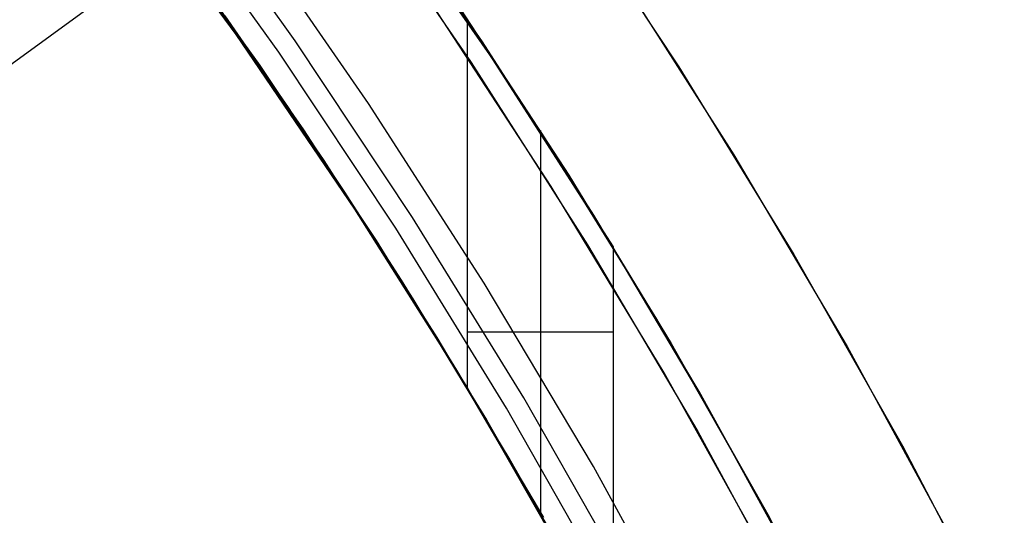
# Model space of a CAD drawing. Header units: millimetres. Extents: x 6038 to 7358, y -8545 to -7225.
# Tile 257 of 285: x 6753.91 to 6765.37, y -7849.6 to -7843.83. Entities that reach past the tile are written whole.
import ezdxf

# ---------------------------------------------------------------- set-up
doc = ezdxf.new("R2010")
doc.units = ezdxf.units.MM
doc.layers.add('color', color=7, linetype='Continuous')

msp = doc.modelspace()

# ---------------------------------------------------------------- linework, layer by layer
at = {"color": 7, "true_color": 0xffffff}
for p, q in [((6754.97, -7842.023, 82.931), (6756.421, -7844.007, 83.266)), ((6754.97, -7842.023, 82.931), (6756.421, -7844.007, 83.266)), ((6759.272, -7844.06, 68.662), (6757.836, -7841.983, 68.662)), ((6757.114, -7844.081, 88.605), (6755.678, -7842.076, 88.605)), ((6757.114, -7844.081, 88.605), (6755.678, -7842.076, 88.605)), ((6757.915, -7842.138, 75.889), (6759.401, -7844.281, 76.232)), ((6757.915, -7842.138, 75.889), (6759.401, -7844.281, 76.232)), ((6759.294, -7844.093, 60.484), (6757.928, -7842.112, 60.027)), ((6759.294, -7844.093, 60.484), (6757.928, -7842.112, 60.027)), ((6756.922, -7844.214, 89.031), (6755.491, -7842.215, 89.031)), ((6756.922, -7844.214, 89.031), (6755.491, -7842.215, 89.031)), ((6755.275, -7842.375, 46.475), (6756.701, -7844.367, 46.475)), ((6755.275, -7842.375, 89.35), (6756.701, -7844.367, 89.35)), ((6755.275, -7842.375, 46.475), (6756.701, -7844.367, 46.475)), ((6755.275, -7842.375, 89.35), (6756.701, -7844.367, 89.35)), ((6738.933, -7855.157, 103.063), (6755.928, -7842.81, 89.031)), ((6757.968, -7844.809, 46.475), (6756.551, -7842.766, 46.475)), ((6757.968, -7844.809, 46.475), (6756.551, -7842.766, 46.475)), ((6757.968, -7844.809, 46.475), (6756.551, -7842.766, 46.475)), ((6757.028, -7844.844, 67.912), (6755.636, -7842.866, 67.912)), ((6759.994, -7845.165, 47.975), (6758.594, -7843.06, 47.975)), ((6759.994, -7845.165, 89.35), (6758.594, -7843.06, 89.35)), ((6759.994, -7845.165, 47.975), (6758.594, -7843.06, 47.975)), ((6759.994, -7845.165, 89.35), (6758.594, -7843.06, 89.35)), ((6757.213, -7845.118, 52.999), (6755.872, -7843.191, 52.554)), ((6757.213, -7845.118, 52.999), (6755.872, -7843.191, 52.554)), ((6756.058, -7843.451, 60.336), (6757.449, -7845.472, 60.803)), ((6756.058, -7843.451, 60.336), (6757.449, -7845.472, 60.803)), ((6757.635, -7845.76, 88.1), (6756.272, -7843.757, 88.1)), ((6757.635, -7845.76, 88.1), (6756.272, -7843.757, 88.1)), ((6759.039, -7843.712, 52.674), (6760.297, -7845.642, 53.12)), ((6759.039, -7843.712, 52.674), (6760.297, -7845.642, 53.12)), ((6757.001, -7844.806, 75.678), (6756.299, -7843.79, 75.516)), ((6757.001, -7844.806, 75.678), (6756.299, -7843.79, 75.516)), ((6759.121, -7848.121, 83.889), (6759.121, -7843.835, 83.889)), ((6759.121, -7848.121, 83.889), (6759.121, -7843.835, 83.889)), ((6760.814, -7846.476, 76.558), (6759.121, -7843.835, 83.889)), ((6760.814, -7846.476, 76.558), (6759.121, -7843.835, 83.889)), ((6756.421, -7844.007, 83.266), (6757.805, -7846.041, 83.585)), ((6756.421, -7844.007, 83.266), (6757.805, -7846.041, 83.585)), ((6758.48, -7846.135, 88.605), (6757.114, -7844.081, 88.605)), ((6758.48, -7846.135, 88.605), (6757.114, -7844.081, 88.605)), ((6760.636, -7846.186, 68.662), (6759.272, -7844.06, 68.662)), ((6760.59, -7846.111, 60.95), (6759.294, -7844.093, 60.484)), ((6760.59, -7846.111, 60.95), (6759.294, -7844.093, 60.484)), ((6758.284, -7846.261, 89.031), (6756.922, -7844.214, 89.031)), ((6758.284, -7846.261, 89.031), (6756.922, -7844.214, 89.031)), ((6759.401, -7844.281, 76.232), (6760.814, -7846.476, 76.558)), ((6759.401, -7844.281, 76.232), (6760.814, -7846.476, 76.558)), ((6756.701, -7844.367, 46.475), (6758.057, -7846.406, 46.475)), ((6756.701, -7844.367, 89.35), (6758.057, -7846.406, 89.35)), ((6756.701, -7844.367, 46.475), (6758.057, -7846.406, 46.475)), ((6756.701, -7844.367, 89.35), (6758.057, -7846.406, 89.35)), ((6757.685, -7845.831, 75.836), (6757.001, -7844.806, 75.678)), ((6757.685, -7845.831, 75.836), (6757.001, -7844.806, 75.678)), ((6758.351, -7846.869, 67.912), (6757.028, -7844.844, 67.912)), ((6759.313, -7846.899, 46.475), (6757.968, -7844.809, 46.475)), ((6759.313, -7846.899, 46.475), (6757.968, -7844.809, 46.475)), ((6759.313, -7846.899, 46.475), (6757.968, -7844.809, 46.475)), ((6758.485, -7847.082, 53.452), (6757.213, -7845.118, 52.999)), ((6758.485, -7847.082, 53.452), (6757.213, -7845.118, 52.999)), ((6759.968, -7845.124, 80.224), (6759.968, -7849.567, 80.224)), ((6761.321, -7847.318, 47.975), (6759.994, -7845.165, 47.975)), ((6761.321, -7847.318, 89.35), (6759.994, -7845.165, 89.35)), ((6761.321, -7847.318, 47.975), (6759.994, -7845.165, 47.975)), ((6761.321, -7847.318, 89.35), (6759.994, -7845.165, 89.35)), ((6757.449, -7845.472, 60.803), (6758.764, -7847.533, 61.278)), ((6757.449, -7845.472, 60.803), (6758.764, -7847.533, 61.278)), ((6760.297, -7845.642, 53.12), (6761.489, -7847.603, 53.573)), ((6760.297, -7845.642, 53.12), (6761.489, -7847.603, 53.573)), ((6758.928, -7847.808, 88.1), (6757.635, -7845.76, 88.1)), ((6758.928, -7847.808, 88.1), (6757.635, -7845.76, 88.1)), ((6758.35, -7846.867, 75.989), (6757.685, -7845.831, 75.836)), ((6758.35, -7846.867, 75.989), (6757.685, -7845.831, 75.836)), ((6757.805, -7846.041, 83.585), (6759.121, -7848.121, 83.889)), ((6757.805, -7846.041, 83.585), (6759.121, -7848.121, 83.889)), ((6759.774, -7848.235, 88.605), (6758.48, -7846.135, 88.605)), ((6759.774, -7848.235, 88.605), (6758.48, -7846.135, 88.605)), ((6761.814, -7848.163, 61.424), (6760.59, -7846.111, 60.95)), ((6761.814, -7848.163, 61.424), (6760.59, -7846.111, 60.95)), ((6759.573, -7848.354, 89.031), (6758.284, -7846.261, 89.031)), ((6759.573, -7848.354, 89.031), (6758.284, -7846.261, 89.031)), ((6761.925, -7848.358, 68.662), (6760.636, -7846.186, 68.662)), ((6758.057, -7846.406, 46.475), (6759.342, -7848.491, 46.475)), ((6758.057, -7846.406, 89.35), (6759.342, -7848.491, 89.35)), ((6758.057, -7846.406, 46.475), (6759.342, -7848.491, 46.475)), ((6758.057, -7846.406, 89.35), (6759.342, -7848.491, 89.35)), ((6760.814, -7846.476, 76.558), (6760.814, -7851.097, 76.558)), ((6760.814, -7846.476, 76.558), (6760.814, -7851.097, 76.558)), ((6758.995, -7847.912, 76.138), (6758.35, -7846.867, 75.989)), ((6758.995, -7847.912, 76.138), (6758.35, -7846.867, 75.989)), ((6759.605, -7848.937, 67.912), (6758.351, -7846.869, 67.912)), ((6760.585, -7849.035, 46.475), (6759.313, -7846.899, 46.475)), ((6760.585, -7849.035, 46.475), (6759.313, -7846.899, 46.475)), ((6760.585, -7849.035, 46.475), (6759.313, -7846.899, 46.475)), ((6759.687, -7849.08, 53.913), (6758.485, -7847.082, 53.452)), ((6759.687, -7849.08, 53.913), (6758.485, -7847.082, 53.452)), ((6762.572, -7849.515, 47.975), (6761.321, -7847.318, 47.975)), ((6762.572, -7849.515, 89.35), (6761.321, -7847.318, 89.35)), ((6762.572, -7849.515, 47.975), (6761.321, -7847.318, 47.975)), ((6762.572, -7849.515, 89.35), (6761.321, -7847.318, 89.35)), ((6758.764, -7847.533, 61.278), (6760.003, -7849.629, 61.762)), ((6758.764, -7847.533, 61.278), (6760.003, -7849.629, 61.762)), ((6759.121, -7847.466, 83.889), (6760.814, -7847.466, 76.558)), ((6761.489, -7847.603, 53.573), (6762.615, -7849.593, 54.032)), ((6761.489, -7847.603, 53.573), (6762.615, -7849.593, 54.032)), ((6760.151, -7849.898, 88.1), (6758.928, -7847.808, 88.1)), ((6760.151, -7849.898, 88.1), (6758.928, -7847.808, 88.1)), ((6759.621, -7848.966, 76.283), (6758.995, -7847.912, 76.138)), ((6759.621, -7848.966, 76.283), (6758.995, -7847.912, 76.138)), ((6759.121, -7848.121, 83.889), (6760.814, -7851.097, 76.558)), ((6759.121, -7848.121, 83.889), (6760.814, -7851.097, 76.558)), ((6760.995, -7850.378, 88.605), (6759.774, -7848.235, 88.605)), ((6760.995, -7850.378, 88.605), (6759.774, -7848.235, 88.605)), ((6762.966, -7850.245, 61.904), (6761.814, -7848.163, 61.424)), ((6762.966, -7850.245, 61.904), (6761.814, -7848.163, 61.424)), ((6760.79, -7850.49, 89.031), (6759.573, -7848.354, 89.031)), ((6760.79, -7850.49, 89.031), (6759.573, -7848.354, 89.031)), ((6763.14, -7850.572, 68.662), (6761.925, -7848.358, 68.662)), ((6759.342, -7848.491, 46.475), (6760.554, -7850.619, 46.475)), ((6759.342, -7848.491, 89.35), (6760.554, -7850.619, 89.35)), ((6759.342, -7848.491, 46.475), (6760.554, -7850.619, 46.475)), ((6759.342, -7848.491, 89.35), (6760.554, -7850.619, 89.35)), ((6760.787, -7851.047, 67.912), (6759.605, -7848.937, 67.912)), ((6760.814, -7851.097, 76.558), (6759.621, -7848.966, 76.283)), ((6760.814, -7851.097, 76.558), (6759.621, -7848.966, 76.283)), ((6761.782, -7851.213, 46.475), (6760.585, -7849.035, 46.475)), ((6761.782, -7851.213, 46.475), (6760.585, -7849.035, 46.475)), ((6761.782, -7851.213, 46.475), (6760.585, -7849.035, 46.475)), ((6760.819, -7851.107, 54.381), (6759.687, -7849.08, 53.913)), ((6760.819, -7851.107, 54.381), (6759.687, -7849.08, 53.913)), ((6763.747, -7851.754, 47.975), (6762.572, -7849.515, 47.975)), ((6763.747, -7851.754, 89.35), (6762.572, -7849.515, 89.35)), ((6763.747, -7851.754, 47.975), (6762.572, -7849.515, 47.975)), ((6763.747, -7851.754, 89.35), (6762.572, -7849.515, 89.35)), ((6762.615, -7849.593, 54.032), (6763.673, -7851.607, 54.497)), ((6762.615, -7849.593, 54.032), (6763.673, -7851.607, 54.497))]:
    msp.add_line(p, q, dxfattribs=at)
at = {"layer": 'color'}
for p, q in [((6757.732, -7842.255, 43.5), (6759.161, -7844.331, 43.5)), ((6759.161, -7844.331, 43.5), (6760.517, -7846.455, 43.5)), ((6760.517, -7846.455, 43.5), (6761.799, -7848.625, 43.5)), ((6761.799, -7848.625, 43.5), (6763.005, -7850.838, 43.5))]:
    msp.add_line(p, q, dxfattribs=at)
at = {"layer": 'color', "color": 254, "true_color": 0xcad1ee}
for p, q in [((6757.732, -7842.255, 43.5), (6759.161, -7844.331, 43.5)), ((6757.732, -7842.255, 33.399), (6759.161, -7844.331, 33.399)), ((6757.732, -7842.255, 43.5), (6759.161, -7844.331, 43.5)), ((6760.167, -7842.246, 22.446), (6761.579, -7844.382, 22.446)), ((6760.167, -7842.246, 22.446), (6761.579, -7844.382, 22.446)), ((6760.828, -7843.226, 43.5), (6762.221, -7845.408, 43.5)), ((6760.828, -7843.226, 32.973), (6762.221, -7845.408, 32.973)), ((6760.828, -7843.226, 43.5), (6762.221, -7845.408, 43.5)), ((6760.094, -7845.775, 23.298), (6758.705, -7843.652, 23.298)), ((6760.094, -7845.775, 23.298), (6758.705, -7843.652, 23.298)), ((6759.161, -7844.331, 43.5), (6760.517, -7846.455, 43.5)), ((6759.161, -7844.331, 33.399), (6760.517, -7846.455, 33.399)), ((6759.161, -7844.331, 43.5), (6760.517, -7846.455, 43.5)), ((6761.579, -7844.382, 22.446), (6762.918, -7846.566, 22.446)), ((6761.579, -7844.382, 22.446), (6762.918, -7846.566, 22.446)), ((6762.221, -7845.408, 43.5), (6763.538, -7847.637, 43.5)), ((6762.221, -7845.408, 32.973), (6763.538, -7847.637, 32.973)), ((6762.221, -7845.408, 43.5), (6763.538, -7847.637, 43.5)), ((6761.408, -7847.945, 23.298), (6760.094, -7845.775, 23.298)), ((6761.408, -7847.945, 23.298), (6760.094, -7845.775, 23.298)), ((6760.517, -7846.455, 43.5), (6761.799, -7848.625, 43.5)), ((6760.517, -7846.455, 33.399), (6761.799, -7848.625, 33.399)), ((6760.517, -7846.455, 43.5), (6761.799, -7848.625, 43.5)), ((6762.918, -7846.566, 22.446), (6764.181, -7848.793, 22.446)), ((6762.918, -7846.566, 22.446), (6764.181, -7848.793, 22.446)), ((6763.538, -7847.637, 43.5), (6764.777, -7849.911, 43.5)), ((6763.538, -7847.637, 32.973), (6764.777, -7849.911, 32.973)), ((6763.538, -7847.637, 43.5), (6764.777, -7849.911, 43.5)), ((6762.645, -7850.159, 23.298), (6761.408, -7847.945, 23.298)), ((6762.645, -7850.159, 23.298), (6761.408, -7847.945, 23.298)), ((6761.799, -7848.625, 43.5), (6763.005, -7850.838, 43.5)), ((6761.799, -7848.625, 33.399), (6763.005, -7850.838, 33.399)), ((6761.799, -7848.625, 43.5), (6763.005, -7850.838, 43.5)), ((6764.181, -7848.793, 22.446), (6765.367, -7851.063, 22.446)), ((6764.181, -7848.793, 22.446), (6765.367, -7851.063, 22.446))]:
    msp.add_line(p, q, dxfattribs=at)

doc.saveas('drawing.dxf')
